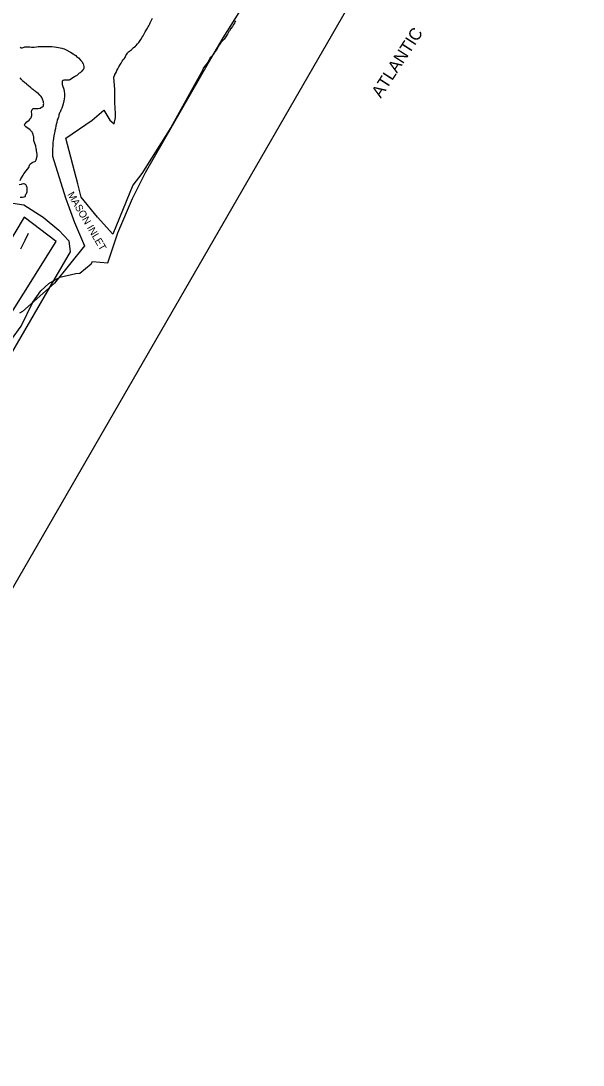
# Model space of a CAD drawing. Extents: x 1945482 to 2853149, y 66427 to 1015778.
# Drawn here: x 2369934 to 2381299, y 162514 to 183619 of the extents above; entities that cross this region are included whole.
import ezdxf

# ---------------------------------------------------------------- set-up
doc = ezdxf.new("R2010")
doc.units = 0
for name, color, linetype in [('Old_Level_21', 7, 'Continuous'), ('Old_Level_28', 7, 'Continuous'), ('Old_Level_48', 7, 'Continuous'), ('Old_Level_49', 7, 'Continuous'), ('Old_Level_52', 7, 'Continuous'), ('Old_Level_60', 7, 'Continuous'), ('Old_Level_63', 7, 'Continuous')]:
    doc.layers.add(name, color=color, linetype=linetype)

msp = doc.modelspace()

# ---------------------------------------------------------------- linework, layer by layer
at = {"layer": 'Old_Level_28'}
msp.add_lwpolyline([(2369933, 179010), (2370024, 179190), (2370085, 179331)], dxfattribs=at)
at = {"layer": 'Old_Level_48'}
msp.add_lwpolyline([(2369007, 175554), (2368688, 175739), (2369331, 177071), (2370645, 179157), (2370003, 179654), (2368445, 177051), (2368217, 177215), (2367631, 176245), (2367328, 176404)], dxfattribs=at)
at = {"layer": 'Old_Level_49'}
msp.add_lwpolyline([(2369330, 179605), (2369563, 179818), (2369771, 179936), (2369991, 179898), (2370385, 179650), (2370704, 179392), (2370901, 179172), (2370929, 178952), (2370596, 178375), (2368873, 175419), (2368119, 173980)], dxfattribs=at)
at = {"layer": 'Old_Level_52'}
for points in [[(2372456, 180555), (2373730, 182768), (2374025, 183278), (2374717, 184381)], [(2369552, 176908), (2369940, 177446), (2370179, 177931), (2370335, 178162), (2370499, 178312), (2370723, 178439), (2371044, 178513), (2371126, 178521), (2371358, 178708), (2371385, 178756), (2371690, 178727), (2371892, 179334), (2372189, 180029), (2372456, 180555)]]:
    msp.add_lwpolyline(points, dxfattribs=at)
at = {"layer": 'Old_Level_60'}
for points in [[(2371085, 180326), (2370844, 181247), (2371374, 181613), (2371612, 181815), (2371731, 181613), (2371822, 181540), (2371847, 181665), (2371847, 181750), (2371832, 181962), (2371832, 182231), (2371813, 182482), (2371834, 182528), (2371835, 182536), (2371847, 182554), (2371857, 182575), (2371868, 182596), (2371877, 182616), (2371897, 182652), (2371913, 182689), (2371947, 182747), (2371958, 182763), (2371975, 182792), (2371984, 182805), (2372005, 182831), (2372009, 182840), (2372019, 182852), (2372039, 182882), (2372059, 182916), (2372076, 182947), (2372088, 182967), (2372098, 182981), (2372112, 182992), (2372128, 183006), (2372135, 183010), (2372148, 183023), (2372159, 183024), (2372164, 183026), (2372169, 183034), (2372181, 183047), (2372191, 183060), (2372205, 183072), (2372254, 183109), (2372267, 183123), (2372293, 183155), (2372318, 183181), (2372347, 183225), (2372361, 183243), (2372387, 183288), (2372405, 183316), (2372434, 183369), (2372449, 183401), (2372493, 183474), (2372508, 183502), (2372518, 183517), (2372526, 183534), (2372543, 183561), (2372550, 183578), (2372596, 183677)], [(2374272, 183620), (2374262, 183601), (2374249, 183575), (2374234, 183549), (2374227, 183533), (2374220, 183519), (2374211, 183507), (2374176, 183465), (2374149, 183419), (2374140, 183405), (2374124, 183379), (2374109, 183351), (2374096, 183328), (2374083, 183309), (2374059, 183268), (2374040, 183247), (2374008, 183219), (2373977, 183180), (2373950, 183141), (2373894, 183047), (2373839, 182971), (2373820, 182940), (2373796, 182907), (2373777, 182886), (2373763, 182876), (2373751, 182856), (2373740, 182830), (2373714, 182782)], [(2369922, 183085), (2369941, 183077), (2369961, 183077), (2369980, 183079), (2370000, 183088), (2370012, 183094), (2370029, 183097), (2370070, 183097), (2370112, 183094), (2370149, 183090), (2370200, 183091), (2370248, 183094), (2370285, 183098), (2370384, 183098), (2370422, 183102), (2370462, 183102), (2370504, 183103), (2370558, 183103), (2370616, 183097)], [(2370616, 183097), (2370655, 183091), (2370695, 183082), (2370765, 183070), (2370783, 183064), (2370810, 183054), (2370847, 183037), (2370935, 182987), (2370991, 182956), (2371012, 182942), (2371029, 182928), (2371043, 182916), (2371058, 182900), (2371096, 182871), (2371148, 182818), (2371164, 182797), (2371190, 182751), (2371200, 182725), (2371206, 182695), (2371207, 182668), (2371205, 182657), (2371190, 182633), (2371181, 182621), (2371165, 182603), (2371131, 182572), (2371115, 182559), (2371080, 182526), (2371058, 182510), (2371036, 182499), (2371016, 182487), (2370926, 182428), (2370912, 182424), (2370897, 182422), (2370842, 182420), (2370804, 182420), (2370786, 182413), (2370772, 182401), (2370767, 182388), (2370766, 182372), (2370766, 182353), (2370770, 182333), (2370776, 182312), (2370805, 182239), (2370812, 182194), (2370815, 182152), (2370816, 182132), (2370815, 182093), (2370812, 182039), (2370800, 182001), (2370788, 181940), (2370773, 181897), (2370769, 181872), (2370763, 181852), (2370744, 181816), (2370727, 181776), (2370718, 181760), (2370704, 181721), (2370699, 181699), (2370692, 181675), (2370685, 181655), (2370669, 181617), (2370659, 181568), (2370652, 181543), (2370644, 181500), (2370632, 181447), (2370623, 181396), (2370620, 181381), (2370612, 181353), (2370603, 181295), (2370585, 181194), (2370581, 181165), (2370579, 181141), (2370578, 181073), (2370576, 181045), (2370574, 180886), (2370835, 180040)], [(2373714, 182782), (2373702, 182765), (2373647, 182700), (2373629, 182677), (2373622, 182662), (2373610, 182629), (2372965, 181467), (2372380, 180534), (2372197, 180296), (2371795, 179308), (2371484, 179655), (2371155, 180058), (2371085, 180326)], [(2370000, 182383), (2369975, 182399), (2369962, 182411), (2369951, 182425), (2369938, 182439), (2369917, 182470)], [(2369936, 180424), (2369950, 180446), (2369978, 180500), (2369988, 180516), (2369996, 180531), (2370041, 180591), (2370097, 180653), (2370103, 180666), (2370105, 180684), (2370106, 180703), (2370113, 180717), (2370127, 180733), (2370160, 180757), (2370177, 180763), (2370194, 180771), (2370213, 180777), (2370231, 180785), (2370238, 180795), (2370244, 180810), (2370261, 180885), (2370261, 180925), (2370258, 180959), (2370251, 180995), (2370249, 181016), (2370247, 181016), (2370245, 181036), (2370235, 181089), (2370230, 181108), (2370218, 181142), (2370212, 181158), (2370203, 181178), (2370198, 181192), (2370195, 181230), (2370193, 181274), (2370190, 181292), (2370183, 181326), (2370172, 181357), (2370154, 181383), (2370140, 181392), (2370131, 181402), (2370122, 181415), (2370093, 181438), (2370080, 181447), (2370035, 181480), (2370023, 181491), (2370013, 181503), (2370003, 181518), (2370007, 181527), (2370021, 181539), (2370056, 181581), (2370099, 181614), (2370122, 181636), (2370134, 181651), (2370144, 181668), (2370150, 181686), (2370153, 181709), (2370153, 181749), (2370151, 181772), (2370152, 181791), (2370155, 181809), (2370163, 181829), (2370173, 181843), (2370180, 181848), (2370202, 181849), (2370286, 181849), (2370322, 181857), (2370354, 181872), (2370373, 181882), (2370382, 181890), (2370390, 181909), (2370394, 181929), (2370395, 181950), (2370394, 181966), (2370392, 181981), (2370373, 182035), (2370358, 182070), (2370346, 182088), (2370332, 182102), (2370320, 182117), (2370282, 182155), (2370264, 182168), (2370230, 182192), (2370219, 182202), (2370203, 182212), (2370188, 182225), (2370173, 182235), (2370159, 182243), (2370149, 182256), (2370136, 182269), (2370119, 182280), (2370089, 182306), (2370056, 182331), (2370046, 182344), (2370029, 182360), (2370017, 182370), (2370000, 182383)], [(2369921, 180054), (2369964, 180058), (2370000, 180063), (2370024, 180067), (2370031, 180073), (2370028, 180099), (2370036, 180115), (2370046, 180127), (2370056, 180146), (2370061, 180162), (2370062, 180179), (2370061, 180233), (2370058, 180251), (2370053, 180266), (2370046, 180285), (2370038, 180298), (2370027, 180310), (2370015, 180320), (2370000, 180328), (2369984, 180328), (2369954, 180316), (2369937, 180311), (2369900, 180303)], [(2369919, 180390), (2369936, 180424)], [(2370835, 180040), (2370908, 179838), (2371018, 179546), (2371219, 179070), (2370615, 178320), (2369966, 177745), (2369905, 177710)]]:
    msp.add_lwpolyline(points, dxfattribs=at)
at = {"layer": 'Old_Level_63'}
msp.add_lwpolyline([(2347995, 148690), (2356215, 148690), (2381299, 192136)], dxfattribs=at)

# ---------------------------------------------------------------- texts
at = {"layer": 'Old_Level_21'}
for s, height, rotation, p in [('ATLANTIC', 246.1, 57.2341, (2377210, 182044)), ('MASON INLET', 147.64, 300.4032, (2370869, 180112))]:
    msp.add_text(s, height=height, rotation=rotation, dxfattribs=at).set_placement(p)

doc.saveas('drawing.dxf')
